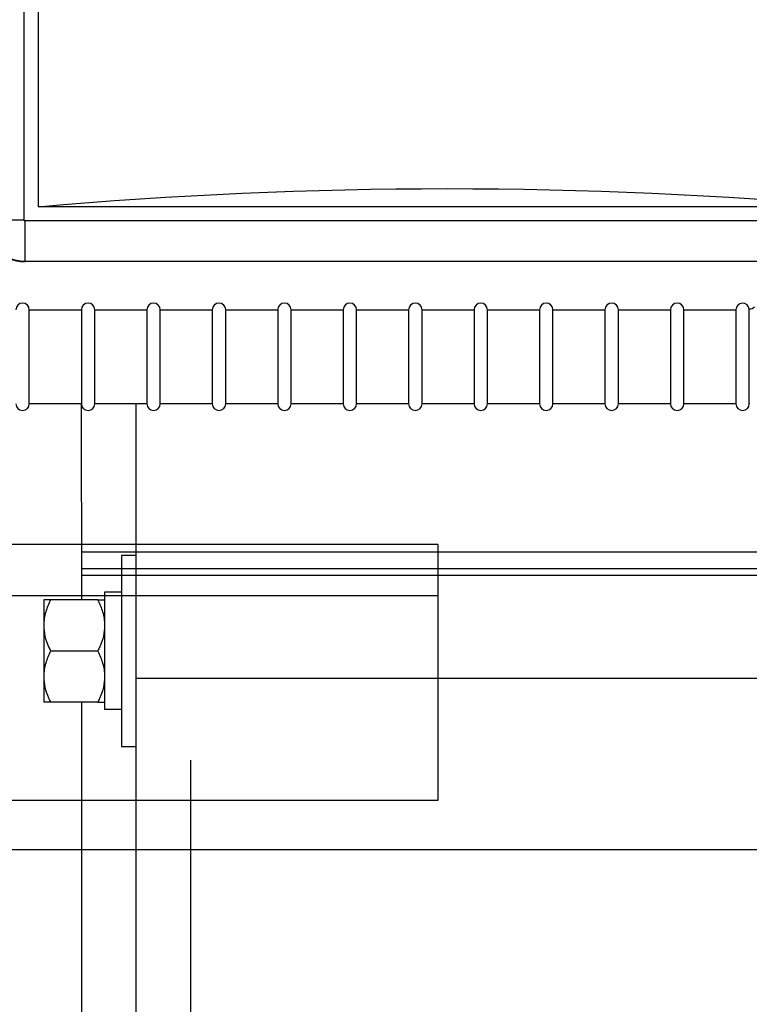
# Model space of a CAD drawing. Header units: inches. Extents: x 170 to 284, y 215 to 248.
# Tile 525 of 656: x 202.241 to 202.47, y 243.956 to 244.265. Entities that reach past the tile are written whole.
import ezdxf

# ---------------------------------------------------------------- set-up
doc = ezdxf.new("R2010")
doc.units = ezdxf.units.IN
doc.header["$LTSCALE"] = 0.25
doc.header["$MEASUREMENT"] = 0
doc.layers.add('LH FRONT OF HOOD', color=7, linetype='Continuous')

msp = doc.modelspace()

# ---------------------------------------------------------------- linework, layer by layer
at = {"layer": 'LH FRONT OF HOOD'}
for p, q in [((202.246937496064, 244.4877945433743), (202.246937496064, 244.2065791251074)), ((202.2425023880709, 244.2023628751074), (202.2425023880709, 244.4111265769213)), ((202.504128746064, 244.2065791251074), (202.246937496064, 244.2065791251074)), ((202.2425023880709, 244.2023628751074), (202.2298555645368, 244.2023628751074)), ((202.508344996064, 244.2021440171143), (202.242721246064, 244.2021440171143)), ((202.242721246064, 244.2021440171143), (202.242721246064, 244.1894971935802)), ((202.242721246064, 244.1894971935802), (202.508344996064, 244.1894971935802)), ((202.242721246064, 244.1893461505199), (202.242721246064, 244.1894971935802)), ((202.508344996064, 244.1893461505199), (202.242721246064, 244.1893461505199)), ((202.2441543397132, 244.1742050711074), (202.2605133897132, 244.1742050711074)), ((202.2441543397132, 244.1446913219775), (202.2441543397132, 244.1742050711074)), ((202.2605133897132, 244.1742050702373), (202.2605133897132, 244.1446913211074)), ((202.2647296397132, 244.1742050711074), (202.2810886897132, 244.1742050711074)), ((202.2647296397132, 244.1446913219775), (202.2647296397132, 244.1742050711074)), ((202.2810886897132, 244.1742050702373), (202.2810886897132, 244.1446913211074)), ((202.2853049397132, 244.1742050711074), (202.3016639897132, 244.1742050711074)), ((202.2853049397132, 244.1446913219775), (202.2853049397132, 244.1742050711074)), ((202.3016639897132, 244.1742050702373), (202.3016639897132, 244.1446913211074)), ((202.3058802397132, 244.1742050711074), (202.3222392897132, 244.1742050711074)), ((202.3058802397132, 244.1446913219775), (202.3058802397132, 244.1742050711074)), ((202.3222392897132, 244.1742050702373), (202.3222392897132, 244.1446913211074)), ((202.3264555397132, 244.1742050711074), (202.3428145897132, 244.1742050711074)), ((202.3264555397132, 244.1446913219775), (202.3264555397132, 244.1742050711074)), ((202.3428145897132, 244.1742050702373), (202.3428145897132, 244.1446913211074)), ((202.3470308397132, 244.1742050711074), (202.3633898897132, 244.1742050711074)), ((202.3470308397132, 244.1446913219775), (202.3470308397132, 244.1742050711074)), ((202.3633898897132, 244.1742050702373), (202.3633898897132, 244.1446913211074)), ((202.3676061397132, 244.1742050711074), (202.3839651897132, 244.1742050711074)), ((202.3676061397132, 244.1446913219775), (202.3676061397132, 244.1742050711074)), ((202.3839651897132, 244.1742050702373), (202.3839651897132, 244.1446913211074)), ((202.3881814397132, 244.1742050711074), (202.4045404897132, 244.1742050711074)), ((202.3881814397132, 244.1446913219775), (202.3881814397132, 244.1742050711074)), ((202.4045404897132, 244.1742050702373), (202.4045404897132, 244.1446913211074)), ((202.4087567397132, 244.1742050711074), (202.4251157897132, 244.1742050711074)), ((202.4087567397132, 244.1446913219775), (202.4087567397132, 244.1742050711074)), ((202.4251157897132, 244.1742050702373), (202.4251157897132, 244.1446913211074)), ((202.4293320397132, 244.1742050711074), (202.4456910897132, 244.1742050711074)), ((202.4293320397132, 244.1446913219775), (202.4293320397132, 244.1742050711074)), ((202.4456910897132, 244.1742050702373), (202.4456910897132, 244.1446913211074)), ((202.4499073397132, 244.1742050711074), (202.4662663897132, 244.1742050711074)), ((202.4499073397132, 244.1446913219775), (202.4499073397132, 244.1742050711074)), ((202.4662663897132, 244.1742050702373), (202.4662663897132, 244.1446913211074)), ((202.2605133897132, 244.1446913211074), (202.2441543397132, 244.1446913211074)), ((202.2606350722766, 244.0830883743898), (202.2605133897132, 244.1446913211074)), ((202.2810886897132, 244.1446913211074), (202.2647296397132, 244.1446913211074)), ((202.2777556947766, 239.8211148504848), (202.2777556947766, 244.1446913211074)), ((202.3016639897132, 244.1446913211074), (202.2853049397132, 244.1446913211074)), ((202.3222392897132, 244.1446913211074), (202.3058802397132, 244.1446913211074)), ((202.3428145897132, 244.1446913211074), (202.3264555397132, 244.1446913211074)), ((202.3633898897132, 244.1446913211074), (202.3470308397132, 244.1446913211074)), ((202.3839651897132, 244.1446913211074), (202.3676061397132, 244.1446913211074)), ((202.4045404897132, 244.1446913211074), (202.3881814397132, 244.1446913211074)), ((202.4251157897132, 244.1446913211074), (202.4087567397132, 244.1446913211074)), ((202.4456910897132, 244.1446913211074), (202.4293320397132, 244.1446913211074)), ((202.4662663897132, 244.1446913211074), (202.4499073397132, 244.1446913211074)), ((202.3725989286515, 244.1004486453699), (202.2056354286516, 244.1004486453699)), ((202.3725989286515, 244.1004486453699), (202.3725989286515, 244.0843628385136)), ((206.7721258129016, 244.0980381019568), (202.2608417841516, 244.0980381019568)), ((202.2777556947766, 244.0969903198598), (202.2731673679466, 244.0969903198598)), ((202.2731673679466, 244.0969903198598), (202.2731673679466, 244.0370681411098)), ((206.7721258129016, 244.092845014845), (202.2608417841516, 244.092845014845)), ((206.7721258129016, 244.0907386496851), (202.2608417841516, 244.0907386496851)), ((202.3725989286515, 244.0843628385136), (202.2056354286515, 244.0843628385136)), ((202.2731673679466, 244.0855023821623), (202.2678257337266, 244.0855023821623)), ((202.2678257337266, 244.0855023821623), (202.2678257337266, 244.0486130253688)), ((202.3725989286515, 244.0843628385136), (202.3725989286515, 244.0200630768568)), ((202.2486848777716, 244.0830883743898), (202.2486848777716, 244.0750588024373)), ((202.2656856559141, 244.0830883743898), (202.2508249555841, 244.0830883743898)), ((202.2486848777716, 244.0750588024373), (202.2486848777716, 244.0589996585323)), ((202.2656856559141, 244.0670292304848), (202.2508249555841, 244.0670292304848)), ((202.2486848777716, 244.0589996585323), (202.2486848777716, 244.0509700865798)), ((202.2777556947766, 244.0584689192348), (206.7721258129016, 244.0584689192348)), ((202.2656856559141, 244.0509700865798), (202.2508249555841, 244.0509700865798)), ((202.2606350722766, 243.9163670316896), (202.2606350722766, 244.0509700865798)), ((202.2731673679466, 244.0486130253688), (202.2678257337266, 244.0486130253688)), ((202.2731673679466, 244.0370681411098), (202.2777556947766, 244.0370681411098)), ((202.2948763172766, 239.8211148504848), (202.2948763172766, 244.0327879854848)), ((202.3725989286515, 244.0200630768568), (202.2056354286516, 244.0200630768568)), ((202.3725989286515, 244.0200630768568), (202.2056354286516, 244.0200630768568)), ((202.4944485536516, 244.0046184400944), (202.1613648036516, 244.0046184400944)), ((202.4944485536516, 244.0046184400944), (202.1613648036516, 244.0046184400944))]:
    msp.add_line(p, q, dxfattribs=at)
for centre, radius, start, end in [((202.242721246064, 244.2023628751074), 0.01301672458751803, 180, 269.9999999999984), ((202.242721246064, 244.2023628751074), 0.01286568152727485, 180, 269.9999999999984), ((202.242721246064, 244.2023628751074), 0.0002188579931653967, 180, 269.9999999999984), ((202.2420462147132, 244.1742050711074), 0.00210812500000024, 0, 180), ((202.2626215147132, 244.1742050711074), 0.00210812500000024, 0, 180), ((202.2831968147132, 244.1742050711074), 0.002108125, 0, 180), ((202.3037721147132, 244.1742050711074), 0.00210812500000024, 0, 180), ((202.3243474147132, 244.1742050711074), 0.002108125, 0, 180), ((202.3449227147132, 244.1742050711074), 0.00210812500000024, 0, 180), ((202.3654980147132, 244.1742050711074), 0.00210812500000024, 0, 180), ((202.3860733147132, 244.1742050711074), 0.002108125, 0, 180), ((202.4066486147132, 244.1742050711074), 0.00210812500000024, 0, 180), ((202.4272239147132, 244.1742050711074), 0.00210812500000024, 0, 180), ((202.4477992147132, 244.1742050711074), 0.00210812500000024, 0, 180), ((202.4683745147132, 244.1742050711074), 0.002108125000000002, 4.537769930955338, 180), ((202.4691341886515, 244.1796861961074), 0.005481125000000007, 283.7815098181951, 304.0026388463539), ((202.2420462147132, 244.1446913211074), 0.00210812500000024, 180, 0), ((202.2626215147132, 244.1446913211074), 0.00210812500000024, 180, 0), ((202.2831968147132, 244.1446913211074), 0.002108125, 180, 0), ((202.3037721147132, 244.1446913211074), 0.00210812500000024, 180, 0), ((202.3243474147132, 244.1446913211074), 0.002108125, 180, 0), ((202.3449227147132, 244.1446913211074), 0.00210812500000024, 180, 0), ((202.3654980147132, 244.1446913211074), 0.00210812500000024, 180, 0), ((202.3860733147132, 244.1446913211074), 0.002108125, 180, 0), ((202.4066486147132, 244.1446913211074), 0.00210812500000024, 180, 0), ((202.4272239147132, 244.1446913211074), 0.00210812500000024, 180, 0), ((202.4477992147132, 244.1446913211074), 0.00210812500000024, 180, 0), ((202.4683745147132, 244.1446913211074), 0.00210812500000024, 180, 0)]:
    msp.add_arc(centre, radius, start, end, dxfattribs=at)
at = {"layer": 'LH FRONT OF HOOD', "extrusion": (0, 0, -1)}
msp.add_ellipse((202.375533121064, 243.7254229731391), major_axis=(-0.84325, 1.198330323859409e-16), ratio=0.5773502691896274, start_param=1.417698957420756, end_param=1.723893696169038, dxfattribs=at)
at = {"layer": 'LH FRONT OF HOOD'}
for points, knots in [([(202.4704824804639, 244.1447872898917), (202.4704824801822, 244.1447649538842), (202.4704824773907, 244.1445436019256), (202.4704824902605, 244.1455719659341), (202.4704825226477, 244.1480711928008), (202.470482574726, 244.1519975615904), (202.4704826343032, 244.1567311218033), (202.4704826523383, 244.1617952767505), (202.4704825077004, 244.1666005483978), (202.4704816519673, 244.170666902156), (202.4704793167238, 244.1733382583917), (202.4704755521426, 244.1745466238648), (202.4704762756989, 244.1742862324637), (202.4704763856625, 244.1742466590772)], [0, 0, 0, 0, 0.01201824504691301, 0.119101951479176, 0.2261894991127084, 0.3333135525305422, 0.440518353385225, 0.5478724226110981, 0.6554900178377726, 0.7635479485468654, 0.8721675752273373, 0.9805724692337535, 1, 1, 1, 1]), ([(202.2508249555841, 244.0830883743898), (202.25026259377, 244.0818392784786), (202.2491173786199, 244.0792955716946), (202.2486887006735, 244.0765188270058), (202.2486849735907, 244.0750953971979), (202.2486848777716, 244.0750588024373)], [0, 0, 0, 0, 0.4845461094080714, 0.9867482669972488, 1, 1, 1, 1]), ([(202.2508249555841, 244.0830883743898), (202.2505070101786, 244.0830883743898), (202.2497547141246, 244.0830883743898), (202.248887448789, 244.0830883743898), (202.2487529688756, 244.0830883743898), (202.2486848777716, 244.0830883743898)], [0, 0, 0, 0, 0.2654446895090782, 0.6280732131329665, 1, 1, 1, 1]), ([(202.2656856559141, 244.0830883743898), (202.2662480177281, 244.0818392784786), (202.2673932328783, 244.0792955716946), (202.2678219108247, 244.0765188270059), (202.2678256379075, 244.0750953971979), (202.2678257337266, 244.0750588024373)], [0, 0, 0, 0, 0.4845461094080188, 0.9867482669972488, 0.9999999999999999, 0.9999999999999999, 0.9999999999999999, 0.9999999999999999]), ([(202.2656856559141, 244.0830883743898), (202.2660036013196, 244.0830883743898), (202.2667558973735, 244.0830883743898), (202.2676231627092, 244.0830883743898), (202.2677576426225, 244.0830883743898), (202.2678257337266, 244.0830883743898)], [0, 0, 0, 0, 0.2654446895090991, 0.6280732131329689, 1, 1, 1, 1]), ([(202.2486848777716, 244.0750588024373), (202.2487664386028, 244.0739339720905), (202.2489325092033, 244.0716436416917), (202.2498930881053, 244.0689829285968), (202.250615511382, 244.0674683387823), (202.2508249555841, 244.0670292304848)], [0, 0, 0, 0, 0.4066348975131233, 0.8279722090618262, 1, 1, 1, 1]), ([(202.2678257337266, 244.0750588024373), (202.2677441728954, 244.0739339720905), (202.2675781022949, 244.0716436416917), (202.2666175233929, 244.0689829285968), (202.2658951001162, 244.0674683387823), (202.2656856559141, 244.0670292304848)], [0, 0, 0, 0, 0.4066348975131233, 0.8279722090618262, 1, 1, 1, 1]), ([(202.2508249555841, 244.0670292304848), (202.25026259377, 244.0657801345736), (202.2491173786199, 244.0632364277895), (202.2486887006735, 244.0604596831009), (202.2486849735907, 244.059036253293), (202.2486848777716, 244.0589996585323)], [0, 0, 0, 0, 0.4845461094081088, 0.9867482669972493, 1, 1, 1, 1]), ([(202.2656856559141, 244.0670292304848), (202.2662480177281, 244.0657801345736), (202.2673932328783, 244.0632364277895), (202.2678219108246, 244.0604596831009), (202.2678256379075, 244.059036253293), (202.2678257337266, 244.0589996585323)], [0, 0, 0, 0, 0.4845461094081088, 0.9867482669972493, 1, 1, 1, 1]), ([(202.2486848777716, 244.0589996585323), (202.2487664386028, 244.0578748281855), (202.2489325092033, 244.0555844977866), (202.2498930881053, 244.0529237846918), (202.250615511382, 244.0514091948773), (202.2508249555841, 244.0509700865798)], [0, 0, 0, 0, 0.4066348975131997, 0.8279722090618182, 1, 1, 1, 1]), ([(202.2678257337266, 244.0589996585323), (202.2677441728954, 244.0578748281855), (202.2675781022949, 244.0555844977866), (202.2666175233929, 244.0529237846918), (202.2658951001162, 244.0514091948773), (202.2656856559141, 244.0509700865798)], [0, 0, 0, 0, 0.4066348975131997, 0.8279722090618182, 1, 1, 1, 1]), ([(202.2508249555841, 244.0509700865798), (202.2505070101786, 244.0509700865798), (202.2497547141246, 244.0509700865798), (202.248887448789, 244.0509700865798), (202.2487529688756, 244.0509700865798), (202.2486848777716, 244.0509700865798)], [0, 0, 0, 0, 0.2654446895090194, 0.6280732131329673, 1, 1, 1, 1]), ([(202.2656856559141, 244.0509700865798), (202.2660036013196, 244.0509700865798), (202.2667558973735, 244.0509700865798), (202.2676231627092, 244.0509700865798), (202.2677576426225, 244.0509700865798), (202.2678257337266, 244.0509700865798)], [0, 0, 0, 0, 0.2654446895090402, 0.6280732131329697, 1, 1, 1, 1])]:
    msp.add_open_spline(points, degree=3, knots=knots, dxfattribs=at)

doc.saveas('drawing.dxf')
